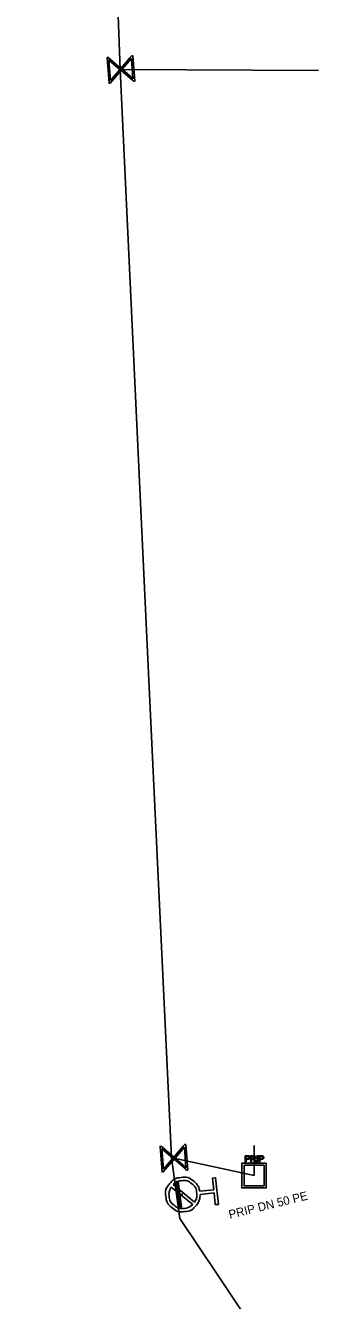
# Model space of a CAD drawing. Extents: x -643544 to -637295, y -1119190 to -1111715.
# Drawn here: x -641837 to -641819.9, y -1112600.1 to -1112525.7 of the extents above; entities that cross this region are included whole.
import ezdxf

# ---------------------------------------------------------------- set-up
doc = ezdxf.new("R2010")
doc.units = 0
for name, color, linetype in [('Default', 7, 'Continuous'), ('VP Hydrant', 7, 'Continuous'), ('VP Popis přípojky', 7, 'Continuous'), ('VP Přípojka', 7, 'Continuous'), ('VP Řad', 7, 'Continuous'), ('VP Šachta', 7, 'Continuous'), ('VP Šoupě', 7, 'Continuous')]:
    doc.layers.add(name, color=color, linetype=linetype)

msp = doc.modelspace()

# ---------------------------------------------------------------- linework, layer by layer
at = {"layer": 'Default'}
for points in [[(-641824.04, -1112591.665), (-641824.004, -1112591.665), (-641823.985, -1112591.669), (-641823.959, -1112591.674), (-641823.941, -1112591.686), (-641823.922, -1112591.698), (-641823.912, -1112591.72), (-641823.902, -1112591.742), (-641823.902, -1112591.769), (-641823.902, -1112591.815), (-641823.93, -1112591.846), (-641823.959, -1112591.877), (-641824.035, -1112591.877)], [(-641824.035, -1112591.836), (-641823.988, -1112591.836), (-641823.969, -1112591.819), (-641823.951, -1112591.802), (-641823.951, -1112591.77), (-641823.951, -1112591.748), (-641823.962, -1112591.732), (-641823.973, -1112591.716), (-641823.991, -1112591.711), (-641824.003, -1112591.708), (-641824.036, -1112591.708)], [(-641823.645, -1112591.949), (-641823.666, -1112591.916), (-641823.68, -1112591.899), (-641823.693, -1112591.882), (-641823.704, -1112591.876), (-641823.715, -1112591.869), (-641823.726, -1112591.866), (-641823.733, -1112591.864), (-641823.752, -1112591.864)], [(-641823.705, -1112591.824), (-641823.672, -1112591.824), (-641823.654, -1112591.817), (-641823.636, -1112591.81), (-641823.626, -1112591.796), (-641823.617, -1112591.781), (-641823.617, -1112591.763), (-641823.617, -1112591.738), (-641823.636, -1112591.722), (-641823.654, -1112591.705), (-641823.694, -1112591.705)], [(-641823.695, -1112591.665), (-641823.648, -1112591.665), (-641823.623, -1112591.675), (-641823.598, -1112591.685), (-641823.583, -1112591.709), (-641823.568, -1112591.733), (-641823.568, -1112591.763), (-641823.568, -1112591.802), (-641823.593, -1112591.827), (-641823.617, -1112591.853), (-641823.669, -1112591.86), (-641823.65, -1112591.87), (-641823.64, -1112591.879), (-641823.62, -1112591.897), (-641823.601, -1112591.926)], [(-641823.238, -1112591.666), (-641823.202, -1112591.666), (-641823.183, -1112591.67), (-641823.157, -1112591.675), (-641823.139, -1112591.687), (-641823.12, -1112591.699), (-641823.11, -1112591.721), (-641823.1, -1112591.743), (-641823.1, -1112591.77), (-641823.1, -1112591.816), (-641823.128, -1112591.847), (-641823.157, -1112591.879), (-641823.233, -1112591.879)], [(-641823.233, -1112591.837), (-641823.186, -1112591.837), (-641823.167, -1112591.82), (-641823.149, -1112591.803), (-641823.149, -1112591.771), (-641823.149, -1112591.749), (-641823.16, -1112591.733), (-641823.171, -1112591.717), (-641823.189, -1112591.713), (-641823.201, -1112591.709), (-641823.234, -1112591.709)], [(-641826.81, -1112593.913), (-641826.802, -1112594.273), (-641827.034, -1112594.557), (-641827.295, -1112594.876), (-641827.709, -1112594.919), (-641828.121, -1112594.962), (-641828.442, -1112594.701), (-641828.762, -1112594.439), (-641828.805, -1112594.026), (-641828.848, -1112593.616), (-641828.587, -1112593.294), (-641828.327, -1112592.973), (-641827.915, -1112592.93), (-641827.502, -1112592.887), (-641827.18, -1112593.146), (-641826.893, -1112593.376), (-641826.829, -1112593.73)], [(-641827.125, -1112594.364), (-641826.97, -1112594.13), (-641827, -1112593.838), (-641827.035, -1112593.502), (-641827.296, -1112593.291), (-641827.556, -1112593.079), (-641827.892, -1112593.114), (-641828.184, -1112593.144), (-641828.381, -1112593.343)], [(-641828.496, -1112593.485), (-641828.647, -1112593.719), (-641828.617, -1112594.006), (-641828.582, -1112594.34), (-641828.321, -1112594.553), (-641828.061, -1112594.765), (-641827.725, -1112594.73), (-641827.437, -1112594.701), (-641827.239, -1112594.505)]]:
    msp.add_open_spline(points, degree=3, dxfattribs=at)
at = {"layer": 'VP Hydrant'}
for points in [[(-641826.829, -1112593.73), (-641826.013, -1112593.646), (-641826.084, -1112592.96), (-641825.902, -1112592.941), (-641825.74, -1112594.495), (-641825.923, -1112594.514), (-641825.994, -1112593.828), (-641826.81, -1112593.913)], [(-641827.239, -1112594.505), (-641828.496, -1112593.485)], [(-641828.381, -1112593.343), (-641827.125, -1112594.364)]]:
    msp.add_lwpolyline(points, dxfattribs=at)
at = {"layer": 'VP Přípojka'}
for points in [[(-641831.473, -1112528.317), (-641831.42, -1112528.306), (-641819.907, -1112528.372)], [(-641828.484, -1112591.766), (-641828.33, -1112591.804), (-641823.66, -1112592.81), (-641823.661, -1112591.062)], [(-641827.81, -1112593.924), (-641828.043, -1112593.904), (-641828.2, -1112593.77)]]:
    msp.add_lwpolyline(points, dxfattribs=at)
at = {"layer": 'VP Řad'}
msp.add_lwpolyline([(-641836.984, -1112444.059), (-641835.95, -1112454.2), (-641832.275, -1112507.842), (-641832.2, -1112508.33), (-641831.473, -1112528.317), (-641829.81, -1112563.51), (-641828.484, -1112591.766), (-641828.2, -1112593.77), (-641827.99, -1112595.32), (-641825.737, -1112598.69), (-641820.77, -1112606.12), (-641820.89, -1112614.716), (-641821.188, -1112624.682), (-641821.21, -1112625.3)], dxfattribs=at)
at = {"layer": 'VP Šachta'}
for points in [[(-641822.953, -1112592.087), (-641822.953, -1112593.539), (-641824.367, -1112593.539), (-641824.367, -1112592.087), (-641822.953, -1112592.087)], [(-641824.246, -1112592.211), (-641824.246, -1112593.415), (-641823.074, -1112593.415), (-641823.074, -1112592.211), (-641824.246, -1112592.211)], [(-641824.174, -1112592.024), (-641824.174, -1112591.665), (-641824.04, -1112591.665)], [(-641824.035, -1112591.877), (-641824.128, -1112591.877), (-641824.128, -1112592.024), (-641824.174, -1112592.024)], [(-641824.036, -1112591.708), (-641824.128, -1112591.708), (-641824.128, -1112591.836)], [(-641824.128, -1112591.836), (-641824.035, -1112591.836)], [(-641823.854, -1112592.024), (-641823.854, -1112591.665), (-641823.695, -1112591.665)], [(-641823.752, -1112591.864), (-641823.806, -1112591.864), (-641823.806, -1112592.024), (-641823.854, -1112592.024)], [(-641823.694, -1112591.705), (-641823.806, -1112591.705), (-641823.806, -1112591.824)], [(-641823.806, -1112591.824), (-641823.705, -1112591.824)], [(-641823.601, -1112591.926), (-641823.539, -1112592.024), (-641823.599, -1112592.024), (-641823.645, -1112591.949)], [(-641823.49, -1112592.025), (-641823.49, -1112591.666), (-641823.444, -1112591.666), (-641823.444, -1112592.025), (-641823.49, -1112592.025)], [(-641823.372, -1112592.025), (-641823.372, -1112591.666), (-641823.238, -1112591.666)], [(-641823.233, -1112591.879), (-641823.326, -1112591.879), (-641823.326, -1112592.025), (-641823.372, -1112592.025)], [(-641823.234, -1112591.709), (-641823.326, -1112591.709), (-641823.326, -1112591.837)], [(-641823.326, -1112591.837), (-641823.233, -1112591.837)]]:
    msp.add_lwpolyline(points, dxfattribs=at)
at = {"layer": 'VP Šoupě'}
for points in [[(-641830.73, -1112527.501), (-641830.615, -1112528.996), (-641830.68, -1112529.002), (-641830.775, -1112528.915), (-641831.414, -1112528.369), (-641832.045, -1112529.107), (-641832.11, -1112529.112), (-641832.226, -1112527.616), (-641832.16, -1112527.611), (-641831.424, -1112528.245), (-641830.878, -1112527.606), (-641830.796, -1112527.506), (-641830.73, -1112527.501)], [(-641830.812, -1112527.665), (-641831.357, -1112528.302), (-641830.72, -1112528.846), (-641830.812, -1112527.665)], [(-641832.029, -1112528.953), (-641831.481, -1112528.312), (-641832.12, -1112527.766), (-641832.029, -1112528.953)], [(-641827.64, -1112590.998), (-641827.525, -1112592.494), (-641827.591, -1112592.499), (-641827.685, -1112592.412), (-641828.324, -1112591.866), (-641828.955, -1112592.604), (-641829.02, -1112592.609), (-641829.136, -1112591.114), (-641829.07, -1112591.109), (-641828.334, -1112591.742), (-641827.788, -1112591.104), (-641827.706, -1112591.003), (-641827.64, -1112590.998)], [(-641828.939, -1112592.45), (-641828.391, -1112591.809), (-641829.03, -1112591.263), (-641828.939, -1112592.45)], [(-641827.722, -1112591.162), (-641828.267, -1112591.799), (-641827.631, -1112592.343), (-641827.722, -1112591.162)], [(-641828.095, -1112593.155), (-641827.899, -1112594.642), (-641827.992, -1112594.654), (-641828.188, -1112593.167), (-641828.095, -1112593.155)]]:
    msp.add_lwpolyline(points, dxfattribs=at)

# ---------------------------------------------------------------- texts
at = {"layer": 'VP Popis přípojky'}
msp.add_text('PRIP DN 50 PE', height=0.5, rotation=13.896, dxfattribs=at).set_placement((-641825.073, -1112595.343))

doc.saveas('drawing.dxf')
